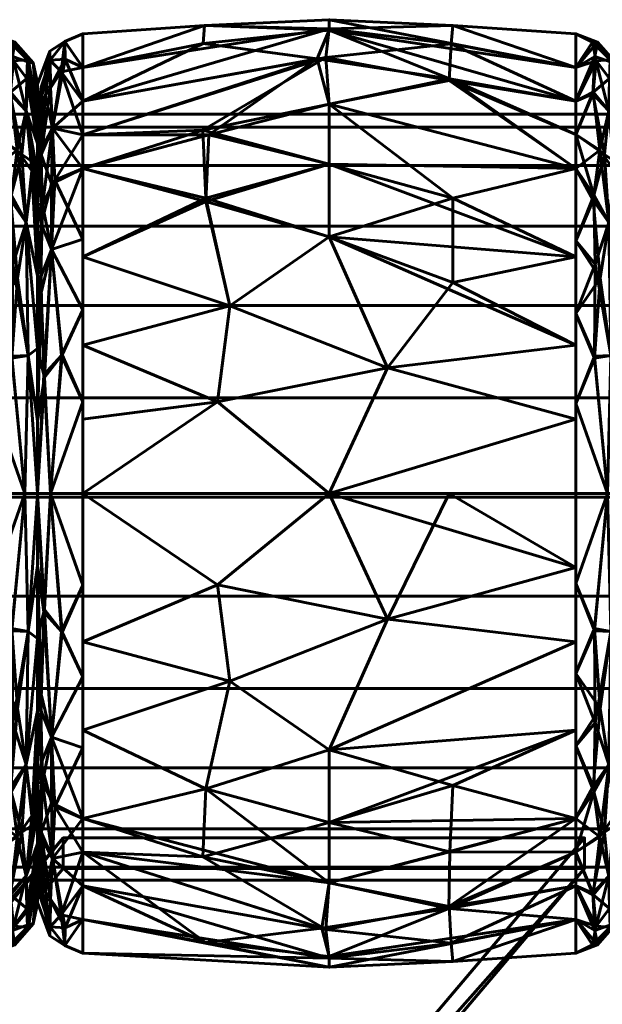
# Model space of a CAD drawing. Header units: millimetres. Extents: x -1091 to 1091, y -439 to 431.
# Tile 409 of 656: x 403 to 422, y 399 to 431. Entities that reach past the tile are written whole.
import ezdxf

# ---------------------------------------------------------------- set-up
doc = ezdxf.new("R2010")
doc.units = ezdxf.units.MM
doc.layers.add('I-FURN', color=30, linetype='Continuous', lineweight=50)

msp = doc.modelspace()

# ---------------------------------------------------------------- meshes
at = {"layer": 'I-FURN', "lineweight": 60}
mesh = msp.add_polyface(dxfattribs=at)
corners = [(405.461, 415.629, 740.004), (405.461, 426.239, 744.399), (405.461, 430.634, 755.009), (405.461, 426.239, 765.619), (405.461, 415.629, 770.014), (413.502, 415.629, 770.471), (421.543, 415.629, 770.015), (421.543, 426.24, 765.62), (421.543, 430.635, 755.009), (421.543, 426.24, 744.399), (421.543, 415.629, 740.004), (413.502, 415.629, 739.547), (421.543, 420.474, 768.008), (421.543, 420.474, 742.01), (405.461, 420.474, 768.007), (405.461, 420.474, 742.011), (413.502, 424, 768.01), (413.502, 424, 742.008), (413.502, 428.333, 763.824), (421.543, 428.437, 760.314), (413.502, 430.795, 758.026), (413.502, 430.745, 751.754), (405.461, 428.437, 760.314), (413.502, 428.333, 746.195), (421.543, 428.437, 749.704), (405.461, 428.437, 749.704), (421.543, 418.052, 769.011), (415.404, 419.732, 769.891), (409.858, 418.615, 770.085), (410.261, 421.757, 769.125), (405.461, 423.357, 766.813), (409.475, 425.265, 766.956), (413.502, 426.372, 766.13), (421.543, 418.052, 741.007), (415.404, 419.732, 740.127), (409.858, 418.615, 739.933), (410.261, 421.757, 740.894), (405.461, 423.357, 743.205), (421.543, 423.357, 766.814), (421.543, 423.357, 743.204), (417.529, 422.516, 741.293), (417.529, 425.265, 743.062), (413.502, 426.372, 743.888), (409.475, 425.161, 742.98), (409.575, 427.328, 745.066), (405.461, 427.338, 747.052), (421.543, 427.339, 762.967), (421.543, 429.536, 757.662), (417.529, 430.904, 756.513), (413.502, 431.091, 754.887), (417.478, 430.302, 759.523), (413.383, 429.862, 761.051), (405.461, 429.535, 752.357), (409.426, 430.9, 753.505), (405.461, 427.338, 762.967), (409.372, 427.489, 764.742), (417.415, 429.106, 762.367), (409.385, 430.31, 750.55), (413.111, 429.813, 748.855), (417.43, 429.158, 747.748), (421.543, 427.339, 747.051), (405.461, 429.535, 757.662), (421.543, 429.536, 752.356), (405.461, 418.052, 769.01), (405.461, 418.052, 741.008)]
mesh.append_faces([[corners[k] for k in face] for face in [(12, 27, 26), (7, 32, 38), (0, 35, 11), (62, 48, 8), (2, 53, 52), (52, 57, 25), (4, 28, 63)]], dxfattribs={"vtx0": -1, "vtx1": -1})
mesh.append_faces([[corners[k] for k in face] for face in [(34, 33, 11), (31, 29, 16), (12, 16, 27), (28, 5, 27), (18, 56, 51), (35, 34, 11), (43, 36, 37), (7, 18, 32), (18, 55, 32), (47, 48, 50), (20, 48, 49), (44, 42, 43), (9, 23, 59), (9, 41, 23), (5, 26, 27), (58, 59, 23), (58, 44, 45), (53, 21, 57), (28, 29, 14), (29, 27, 16), (27, 29, 28), (32, 31, 16), (31, 30, 29), (32, 55, 31), (32, 16, 38), (50, 56, 19), (34, 35, 36), (17, 41, 40), (36, 35, 15), (42, 17, 43), (34, 36, 17), (13, 34, 40), (34, 17, 40), (40, 41, 39), (42, 41, 17), (36, 43, 17), (23, 41, 42), (44, 43, 1), (57, 58, 25), (42, 44, 23), (20, 50, 48), (52, 53, 57), (21, 24, 59), (51, 50, 20), (51, 56, 50), (53, 61, 20), (21, 53, 49), (54, 55, 51), (31, 55, 3), (51, 55, 18), (7, 56, 18), (58, 57, 21), (59, 58, 21), (58, 23, 44), (49, 48, 62), (20, 22, 51), (20, 49, 53), (49, 62, 21)]], dxfattribs={"vtx0": -1, "vtx1": -1, "vtx2": -1})
mesh.append_faces([[corners[k] for k in face] for face in [(35, 0, 64), (34, 13, 33), (51, 22, 54), (50, 19, 47), (28, 14, 63), (36, 15, 37), (16, 12, 38), (41, 9, 39), (44, 1, 45), (56, 46, 19), (59, 60, 9), (59, 24, 60)]], dxfattribs={"vtx0": -1, "vtx2": -1})
mesh.append_faces([[corners[k] for k in face] for face in [(3, 30, 31), (4, 5, 28), (45, 25, 58), (39, 13, 40), (61, 22, 20), (62, 24, 21), (30, 14, 29), (37, 1, 43), (7, 46, 56), (47, 8, 48), (54, 3, 55), (2, 61, 53), (64, 15, 35)]], dxfattribs={"vtx1": -1, "vtx2": -1})
mesh.append_faces([[corners[k] for k in face] for face in [(5, 6, 26), (33, 10, 11)]], dxfattribs={"vtx2": -1})
mesh = msp.add_polyface(dxfattribs=at)
corners = [(402.543, 415.629, 740.004), (402.543, 426.24, 744.399), (402.543, 430.635, 755.009), (402.543, 426.24, 765.62), (402.543, 415.629, 770.015), (403.575, 415.629, 769.48), (403.989, 415.629, 768.395), (403.989, 425.094, 764.474), (403.989, 429.015, 755.009), (403.989, 425.094, 745.544), (403.989, 415.629, 741.623), (403.575, 415.629, 740.538), (402.543, 421.501, 767.582), (403.989, 420.362, 766.434), (403.989, 420.362, 743.584), (402.543, 421.501, 742.436), (403.613, 424.476, 766.405), (402.543, 428.437, 760.314), (403.613, 424.476, 743.613), (402.543, 428.437, 749.704), (403.621, 428.121, 762.207), (403.621, 428.121, 747.811), (403.989, 427.055, 759.742), (403.989, 427.055, 750.277), (403.7, 429.701, 757.62), (403.663, 429.784, 752.567), (403.683, 420.133, 768.62), (403.683, 420.133, 741.399), (402.543, 418.565, 768.798), (403.146, 420.114, 769.127), (403.176, 423.112, 767.774), (403.125, 425.367, 766.187), (402.543, 427.339, 762.967), (403.473, 426.69, 764.502), (403.856, 426.431, 763.962), (403.098, 428.671, 762.088), (403.166, 429.895, 758.957), (403.25, 430.363, 755.722), (402.543, 429.536, 752.356), (403.199, 429.754, 750.648), (403.989, 426.075, 762.108), (402.543, 429.536, 757.662), (403.106, 428.727, 748.045), (403.327, 426.838, 745.503), (402.543, 427.339, 747.051), (403.805, 426.155, 745.569), (403.989, 426.075, 747.91), (403.112, 425.197, 743.676), (403.334, 422.651, 742.104), (402.543, 418.565, 741.22), (403.152, 420.041, 740.872), (402.543, 423.87, 743.417), (402.543, 423.87, 766.601), (403.084, 430.363, 753.191), (403.989, 422.728, 765.454), (403.989, 422.728, 744.564), (403.989, 428.035, 757.375), (403.847, 429.68, 755.019), (403.989, 428.035, 752.643), (403.989, 417.996, 767.414), (403.989, 417.996, 742.604), (403.635, 429.172, 750.116)]
mesh.append_faces([[corners[k] for k in face] for face in [(28, 29, 12), (2, 53, 38), (3, 31, 32), (38, 39, 19), (41, 37, 2), (44, 43, 1), (52, 31, 3), (15, 50, 49), (51, 48, 15), (23, 61, 58), (6, 26, 5)]], dxfattribs={"vtx0": -1, "vtx1": -1})
mesh.append_faces([[corners[k] for k in face] for face in [(16, 26, 13), (31, 33, 32), (31, 16, 33), (29, 5, 26), (20, 22, 24), (50, 15, 48), (33, 34, 20), (43, 42, 21), (47, 18, 48), (5, 29, 28), (19, 39, 42), (47, 1, 43), (21, 45, 43), (20, 36, 35), (45, 55, 18), (20, 34, 40), (45, 18, 43), (31, 52, 30), (39, 53, 25), (21, 46, 45), (24, 56, 57), (35, 36, 17), (25, 61, 39), (29, 30, 12), (50, 48, 27), (30, 26, 16), (26, 30, 29), (31, 30, 16), (33, 20, 35), (16, 34, 33), (33, 35, 32), (36, 20, 24), (37, 36, 24), (37, 41, 36), (57, 37, 24), (38, 53, 39), (37, 53, 2), (39, 61, 42), (43, 44, 42), (47, 43, 18), (61, 23, 21), (48, 18, 27), (48, 51, 47), (49, 50, 11), (11, 50, 27), (25, 53, 37), (54, 34, 16), (18, 14, 27), (37, 57, 25), (57, 58, 25), (61, 25, 58), (42, 61, 21)]], dxfattribs={"vtx0": -1, "vtx1": -1, "vtx2": -1})
mesh.append_faces([[corners[k] for k in face] for face in [(26, 6, 59), (27, 10, 11), (24, 22, 56), (45, 46, 9), (27, 14, 60), (27, 60, 10), (35, 17, 32), (16, 13, 54), (34, 7, 40), (21, 23, 46), (45, 9, 55), (57, 56, 8)]], dxfattribs={"vtx0": -1, "vtx2": -1})
mesh.append_faces([[corners[k] for k in face] for face in [(54, 7, 34), (55, 14, 18), (8, 58, 57), (40, 22, 20), (41, 17, 36), (44, 19, 42), (51, 1, 47), (52, 12, 30), (59, 13, 26)]], dxfattribs={"vtx1": -1, "vtx2": -1})
mesh.append_faces([[corners[k] for k in face] for face in [(28, 4, 5), (11, 0, 49)]], dxfattribs={"vtx2": -1})
mesh = msp.add_polyface(dxfattribs=at)
corners = [(403.987, 415.629, 741.657), (403.987, 425.071, 745.568), (403.987, 428.982, 755.009), (403.987, 425.071, 764.451), (403.987, 415.629, 768.361), (404.409, 415.629, 769.469), (405.461, 415.629, 770.014), (405.461, 426.239, 765.619), (405.461, 430.634, 755.009), (405.461, 426.239, 744.399), (405.461, 415.629, 740.004), (404.409, 415.629, 740.549), (405.461, 421.619, 767.533), (403.987, 420.35, 766.406), (403.987, 420.35, 743.612), (405.461, 421.619, 742.485), (404.446, 423.587, 767.131), (404.446, 423.587, 742.887), (405.461, 428.437, 760.314), (405.461, 428.437, 749.704), (404.472, 427.548, 763.315), (404.403, 429.77, 757.996), (404.472, 427.548, 746.703), (404.403, 429.77, 752.022), (403.987, 427.026, 759.73), (403.987, 427.026, 750.288), (404.195, 419.497, 768.629), (404.216, 419.416, 741.329), (405.461, 418.624, 741.245), (404.787, 420.152, 740.944), (405.461, 418.624, 768.773), (404.767, 420.134, 769.067), (405.461, 423.929, 766.576), (403.987, 422.71, 765.428), (404.15, 425.054, 765.457), (404.093, 426.823, 763.313), (404.241, 428.615, 760.845), (404.762, 429.386, 760.353), (405.461, 429.535, 757.662), (404.877, 430.381, 756.482), (404.387, 430.064, 755.009), (404.878, 430.381, 753.528), (405.461, 429.535, 752.357), (404.885, 429.802, 750.647), (404.412, 428.892, 749.239), (403.987, 426.049, 747.928), (404.1, 426.687, 746.496), (404.104, 424.428, 744.163), (404.109, 428.889, 750.579), (403.987, 428.004, 752.649), (403.987, 426.049, 762.09), (404.44, 425.729, 744.613), (404.554, 425.849, 765.441), (404.109, 422.176, 742.658), (404.094, 422.699, 767.024), (403.987, 422.71, 744.59), (405.461, 423.929, 743.442), (405.461, 427.338, 762.967), (405.461, 427.338, 747.052), (403.987, 428.004, 757.369), (403.987, 417.99, 767.384), (403.987, 417.99, 742.635)]
mesh.append_faces([[corners[k] for k in face] for face in [(13, 54, 33), (28, 29, 15), (24, 36, 59), (8, 39, 38), (50, 36, 24), (9, 22, 58), (2, 40, 49), (55, 53, 14), (57, 52, 7), (18, 37, 57)]], dxfattribs={"vtx0": -1, "vtx1": -1})
mesh.append_faces([[corners[k] for k in face] for face in [(37, 20, 57), (54, 16, 34), (31, 16, 26), (21, 37, 39), (46, 47, 1), (46, 51, 47), (17, 15, 29), (22, 43, 19), (9, 17, 51), (36, 37, 21), (41, 42, 43), (22, 44, 43), (39, 37, 38), (3, 34, 35), (51, 46, 22), (44, 23, 43), (40, 21, 39), (44, 22, 46), (48, 49, 23), (30, 31, 5), (29, 11, 27), (11, 29, 28), (17, 29, 27), (31, 12, 16), (5, 31, 26), (52, 20, 34), (54, 26, 16), (52, 34, 16), (35, 34, 20), (36, 35, 20), (36, 50, 35), (52, 57, 20), (40, 59, 21), (20, 37, 36), (8, 41, 39), (39, 41, 40), (40, 41, 23), (41, 43, 23), (48, 23, 44), (45, 48, 46), (47, 51, 17), (53, 47, 17), (53, 55, 47), (46, 48, 44), (40, 23, 49), (51, 22, 9), (32, 52, 16), (17, 27, 53), (53, 27, 61), (33, 54, 34), (59, 36, 21), (13, 26, 54)]], dxfattribs={"vtx0": -1, "vtx1": -1, "vtx2": -1})
mesh.append_faces([[corners[k] for k in face] for face in [(34, 3, 33), (16, 12, 32), (17, 9, 56), (31, 30, 12), (37, 18, 38), (40, 2, 59), (41, 8, 42), (46, 1, 45), (48, 25, 49), (22, 19, 58), (27, 0, 61)]], dxfattribs={"vtx0": -1, "vtx2": -1})
mesh.append_faces([[corners[k] for k in face] for face in [(26, 13, 60, 4)]], dxfattribs={"vtx0": -1, "vtx3": -1})
mesh.append_faces([[corners[k] for k in face] for face in [(56, 15, 17), (11, 0, 27), (32, 7, 52), (4, 5, 26), (61, 14, 53), (42, 19, 43), (45, 25, 48), (50, 3, 35), (55, 1, 47)]], dxfattribs={"vtx1": -1, "vtx2": -1})
mesh.append_faces([[corners[k] for k in face] for face in [(5, 6, 30), (28, 10, 11)]], dxfattribs={"vtx2": -1})
mesh = msp.add_polyface(dxfattribs=at)
corners = [(421.543, 415.629, 740.004), (421.543, 426.24, 744.399), (421.543, 430.635, 755.009), (421.543, 426.24, 765.62), (421.543, 415.629, 770.015), (422.575, 415.629, 769.48), (422.989, 415.629, 768.395), (422.989, 425.094, 764.474), (422.989, 429.015, 755.009), (422.989, 425.094, 745.544), (422.989, 415.629, 741.623), (422.575, 415.629, 740.538), (421.543, 421.501, 767.582), (422.989, 420.362, 766.434), (422.989, 420.362, 743.584), (421.543, 421.501, 742.436), (422.613, 424.476, 766.405), (421.543, 428.437, 760.314), (422.613, 424.476, 743.613), (421.543, 428.437, 749.704), (422.621, 428.121, 762.207), (422.621, 428.121, 747.811), (422.989, 427.055, 759.742), (422.989, 427.055, 750.277), (422.7, 429.701, 757.62), (422.663, 429.784, 752.567), (422.683, 420.133, 768.62), (422.683, 420.133, 741.399), (421.543, 418.565, 768.798), (422.146, 420.114, 769.127), (422.176, 423.112, 767.774), (422.125, 425.367, 766.187), (421.543, 427.339, 762.967), (422.473, 426.69, 764.502), (422.856, 426.431, 763.962), (422.098, 428.671, 762.088), (422.166, 429.895, 758.957), (422.25, 430.363, 755.722), (421.543, 429.536, 752.356), (422.199, 429.754, 750.648), (422.989, 426.075, 762.108), (421.543, 429.536, 757.662), (422.106, 428.727, 748.045), (422.327, 426.838, 745.503), (421.543, 427.339, 747.051), (422.805, 426.155, 745.569), (422.989, 426.075, 747.91), (422.112, 425.197, 743.676), (422.334, 422.651, 742.104), (421.543, 418.565, 741.22), (422.152, 420.041, 740.872), (421.543, 423.87, 743.417), (421.543, 423.87, 766.601), (422.084, 430.363, 753.191), (422.989, 422.728, 765.454), (422.989, 422.728, 744.564), (422.989, 428.035, 757.375), (422.847, 429.68, 755.019), (422.989, 428.035, 752.643), (422.989, 417.996, 767.414), (422.989, 417.996, 742.604), (422.635, 429.172, 750.116)]
mesh.append_faces([[corners[k] for k in face] for face in [(28, 29, 12), (2, 53, 38), (3, 31, 32), (38, 39, 19), (41, 37, 2), (44, 43, 1), (52, 31, 3), (15, 50, 49), (51, 48, 15), (23, 61, 58), (8, 57, 56), (6, 26, 5)]], dxfattribs={"vtx0": -1, "vtx1": -1})
mesh.append_faces([[corners[k] for k in face] for face in [(16, 26, 13), (31, 33, 32), (31, 16, 33), (29, 5, 26), (20, 22, 24), (50, 15, 48), (33, 34, 20), (43, 42, 21), (47, 18, 48), (5, 29, 28), (19, 39, 42), (47, 1, 43), (21, 45, 43), (20, 36, 35), (45, 55, 18), (20, 34, 40), (45, 18, 43), (31, 52, 30), (39, 53, 25), (21, 46, 45), (24, 56, 57), (35, 36, 17), (25, 61, 39), (29, 30, 12), (50, 48, 27), (30, 26, 16), (26, 30, 29), (31, 30, 16), (33, 20, 35), (16, 34, 33), (33, 35, 32), (36, 20, 24), (37, 36, 24), (37, 41, 36), (57, 37, 24), (38, 53, 39), (37, 53, 2), (39, 61, 42), (43, 44, 42), (47, 43, 18), (61, 23, 21), (48, 18, 27), (48, 51, 47), (49, 50, 11), (11, 50, 27), (25, 53, 37), (54, 34, 16), (18, 14, 27), (37, 57, 25), (57, 58, 25), (61, 25, 58), (42, 61, 21)]], dxfattribs={"vtx0": -1, "vtx1": -1, "vtx2": -1})
mesh.append_faces([[corners[k] for k in face] for face in [(26, 6, 59), (27, 10, 11), (24, 22, 56), (45, 46, 9), (27, 14, 60), (27, 60, 10), (35, 17, 32), (16, 13, 54), (34, 7, 40), (21, 23, 46), (45, 9, 55)]], dxfattribs={"vtx0": -1, "vtx2": -1})
mesh.append_faces([[corners[k] for k in face] for face in [(54, 7, 34), (55, 14, 18), (8, 58, 57), (40, 22, 20), (41, 17, 36), (44, 19, 42), (51, 1, 47), (52, 12, 30), (59, 13, 26)]], dxfattribs={"vtx1": -1, "vtx2": -1})
mesh.append_faces([[corners[k] for k in face] for face in [(28, 4, 5), (11, 0, 49)]], dxfattribs={"vtx2": -1})
mesh = msp.add_polyface(dxfattribs=at)
corners = [(403.989, 415.629, 741.623), (403.989, 425.094, 745.544), (403.989, 429.015, 755.009), (403.989, 425.094, 764.474), (403.989, 415.629, 768.395), (403.989, 415.629, 755.009)]
mesh.append_faces([[corners[k] for k in face] for face in [(5, 2, 3, 4)]], dxfattribs={"vtx0": -1})
mesh.append_faces([[corners[k] for k in face] for face in [(5, 0, 1, 2)]], dxfattribs={"vtx3": -1})
mesh = msp.add_polyface(dxfattribs=at)
corners = [(403.987, 415.629, 755.009), (403.987, 415.629, 768.361), (403.987, 425.071, 764.451), (403.987, 428.982, 755.009), (403.987, 425.071, 745.568), (403.987, 415.629, 741.657)]
mesh.append_faces([[corners[k] for k in face] for face in [(2, 3, 0, 1)]], dxfattribs={"vtx1": -1})
mesh.append_faces([[corners[k] for k in face] for face in [(4, 5, 0, 3)]], dxfattribs={"vtx2": -1})
mesh = msp.add_polyface(dxfattribs=at)
corners = [(1005.286, 403.011, 755.21), (1005.286, 403.437, 758.445), (1005.286, 404.685, 761.46), (1005.286, 406.672, 764.048), (1005.286, 409.261, 766.035), (1005.286, 412.275, 767.284), (1005.286, 415.511, 767.71), (1005.286, 418.746, 767.284), (1005.286, 421.761, 766.035), (1005.286, 424.35, 764.048), (1005.286, 426.336, 761.46), (1005.286, 427.585, 758.445), (1005.286, 428.011, 755.21), (-1005.286, 428.011, 755.21), (-1005.286, 427.585, 758.445), (-1005.286, 426.336, 761.46), (-1005.286, 424.35, 764.048), (-1005.286, 421.761, 766.035), (-1005.286, 418.746, 767.284), (-1005.286, 415.511, 767.71), (-1005.286, 412.275, 767.284), (-1005.286, 409.261, 766.035), (-1005.286, 406.672, 764.048), (-1005.286, 404.685, 761.46), (-1005.286, 403.437, 758.445), (-1005.286, 403.011, 755.21)]
mesh.append_faces([[corners[k] for k in face] for face in [(13, 14, 11, 12)]], dxfattribs={"vtx1": -1})
mesh.append_faces([[corners[k] for k in face] for face in [(14, 15, 10, 11), (16, 17, 8, 9), (15, 16, 9, 10), (17, 18, 7, 8), (6, 7, 18, 19), (20, 21, 4, 5), (21, 22, 3, 4), (23, 24, 1, 2), (22, 23, 2, 3), (19, 20, 5, 6)]], dxfattribs={"vtx1": -1, "vtx3": -1})
mesh.append_faces([[corners[k] for k in face] for face in [(24, 25, 0, 1)]], dxfattribs={"vtx3": -1})
mesh = msp.add_polyface(dxfattribs=at)
corners = [(1005.286, 428.011, 755.21), (1005.286, 427.585, 751.974), (1005.286, 426.336, 748.96), (1005.286, 424.35, 746.371), (1005.286, 421.761, 744.384), (1005.286, 418.746, 743.136), (1005.286, 415.511, 742.71), (1005.286, 412.275, 743.136), (1005.286, 409.261, 744.384), (1005.286, 406.672, 746.371), (1005.286, 404.685, 748.96), (1005.286, 403.437, 751.974), (1005.286, 403.011, 755.21), (-1005.286, 403.011, 755.21), (-1005.286, 403.437, 751.974), (-1005.286, 404.685, 748.96), (-1005.286, 406.672, 746.371), (-1005.286, 409.261, 744.384), (-1005.286, 412.275, 743.136), (-1005.286, 415.511, 742.71), (-1005.286, 418.746, 743.136), (-1005.286, 421.761, 744.384), (-1005.286, 424.35, 746.371), (-1005.286, 426.336, 748.96), (-1005.286, 427.585, 751.974), (-1005.286, 428.011, 755.21)]
mesh.append_faces([[corners[k] for k in face] for face in [(13, 14, 11, 12)]], dxfattribs={"vtx1": -1})
mesh.append_faces([[corners[k] for k in face] for face in [(14, 15, 10, 11), (16, 17, 8, 9), (15, 16, 9, 10), (17, 18, 7, 8), (6, 7, 18, 19), (20, 21, 4, 5), (21, 22, 3, 4), (23, 24, 1, 2), (22, 23, 2, 3), (19, 20, 5, 6)]], dxfattribs={"vtx1": -1, "vtx3": -1})
mesh.append_faces([[corners[k] for k in face] for face in [(24, 25, 0, 1)]], dxfattribs={"vtx3": -1})
mesh = msp.add_polyface(dxfattribs=at)
corners = [(402.543, 415.629, 770.015), (402.543, 405.019, 765.62), (402.543, 400.624, 755.009), (402.543, 405.019, 744.399), (402.543, 415.629, 740.004), (403.575, 415.629, 740.538), (403.989, 415.629, 741.623), (403.989, 406.164, 745.544), (403.989, 402.244, 755.009), (403.989, 406.164, 764.474), (403.989, 415.629, 768.395), (403.575, 415.629, 769.48), (402.543, 409.758, 742.436), (403.989, 410.897, 743.584), (403.989, 410.897, 766.434), (402.543, 409.758, 767.582), (403.613, 406.783, 743.613), (402.543, 402.821, 749.704), (403.613, 406.783, 766.405), (402.543, 402.821, 760.314), (403.621, 403.138, 747.811), (403.621, 403.138, 762.207), (403.989, 404.204, 750.277), (403.989, 404.204, 759.742), (403.7, 401.558, 752.398), (403.663, 401.475, 757.451), (403.683, 411.126, 741.399), (403.683, 411.126, 768.62), (402.543, 412.694, 741.22), (403.146, 411.144, 740.891), (403.176, 408.147, 742.244), (403.125, 405.892, 743.831), (402.543, 403.92, 747.051), (403.473, 404.569, 745.516), (403.856, 404.828, 746.056), (403.098, 402.588, 747.931), (403.166, 401.364, 751.061), (403.25, 400.896, 754.296), (402.543, 401.723, 757.662), (403.199, 401.505, 759.37), (403.989, 405.184, 747.91), (402.543, 401.723, 752.356), (403.106, 402.532, 761.974), (403.327, 404.421, 764.515), (402.543, 403.92, 762.967), (403.805, 405.104, 764.449), (403.989, 405.184, 762.108), (403.112, 406.062, 766.342), (403.334, 408.608, 767.914), (402.543, 412.694, 768.798), (403.152, 411.218, 769.146), (402.543, 407.388, 766.601), (402.543, 407.388, 743.417), (403.084, 400.895, 756.827), (403.989, 408.531, 744.564), (403.989, 408.531, 765.454), (403.989, 403.224, 752.643), (403.847, 401.579, 754.999), (403.989, 403.224, 757.375), (403.989, 413.263, 742.604), (403.989, 413.263, 767.414), (403.635, 402.087, 759.902)]
mesh.append_faces([[corners[k] for k in face] for face in [(28, 29, 12), (2, 53, 38), (3, 31, 32), (38, 39, 19), (41, 37, 2), (44, 43, 1), (52, 31, 3), (15, 50, 49), (51, 48, 15), (23, 61, 58), (8, 57, 56), (6, 26, 5)]], dxfattribs={"vtx0": -1, "vtx1": -1})
mesh.append_faces([[corners[k] for k in face] for face in [(29, 5, 26), (5, 29, 28), (33, 31, 16), (20, 22, 24), (50, 15, 48), (33, 34, 20), (43, 42, 21), (47, 18, 48), (16, 26, 13), (19, 39, 42), (47, 1, 43), (21, 45, 43), (20, 36, 35), (31, 52, 30), (45, 55, 18), (20, 34, 40), (45, 18, 43), (31, 33, 32), (39, 53, 25), (21, 46, 45), (24, 56, 57), (35, 36, 17), (25, 61, 39), (29, 30, 12), (50, 48, 27), (30, 26, 16), (26, 30, 29), (31, 30, 16), (33, 20, 35), (16, 34, 33), (33, 35, 32), (36, 20, 24), (37, 36, 24), (37, 41, 36), (57, 37, 24), (38, 53, 39), (37, 53, 2), (39, 61, 42), (43, 44, 42), (47, 43, 18), (61, 23, 21), (48, 18, 27), (48, 51, 47), (49, 50, 11), (11, 50, 27), (25, 53, 37), (54, 34, 16), (18, 14, 27), (37, 57, 25), (57, 58, 25), (61, 25, 58), (42, 61, 21)]], dxfattribs={"vtx0": -1, "vtx1": -1, "vtx2": -1})
mesh.append_faces([[corners[k] for k in face] for face in [(27, 10, 11), (26, 6, 59), (24, 22, 56), (45, 46, 9), (27, 14, 60), (27, 60, 10), (35, 17, 32), (16, 13, 54), (34, 7, 40), (21, 23, 46), (45, 9, 55)]], dxfattribs={"vtx0": -1, "vtx2": -1})
mesh.append_faces([[corners[k] for k in face] for face in [(54, 7, 34), (55, 14, 18), (8, 58, 57), (40, 22, 20), (41, 17, 36), (44, 19, 42), (51, 1, 47), (52, 12, 30), (59, 13, 26)]], dxfattribs={"vtx1": -1, "vtx2": -1})
mesh.append_faces([[corners[k] for k in face] for face in [(28, 4, 5), (11, 0, 49)]], dxfattribs={"vtx2": -1})
mesh = msp.add_polyface(dxfattribs=at)
corners = [(403.987, 415.629, 755.009), (403.987, 415.629, 741.657), (403.987, 406.188, 745.568), (403.987, 402.277, 755.009), (403.987, 406.188, 764.451), (403.987, 415.629, 768.361)]
mesh.append_faces([[corners[k] for k in face] for face in [(4, 5, 0, 3)]], dxfattribs={"vtx2": -1})
mesh.append_faces([[corners[k] for k in face] for face in [(0, 1, 2, 3)]], dxfattribs={"vtx3": -1})
mesh = msp.add_polyface(dxfattribs=at)
corners = [(403.987, 415.629, 768.361), (403.987, 406.188, 764.451), (403.987, 402.277, 755.009), (403.987, 406.188, 745.568), (403.987, 415.629, 741.657), (404.409, 415.629, 740.549), (405.461, 415.629, 740.004), (405.461, 405.02, 744.399), (405.461, 400.625, 755.009), (405.461, 405.02, 765.619), (405.461, 415.629, 770.014), (404.409, 415.629, 769.469), (405.461, 409.64, 742.485), (403.987, 410.909, 743.612), (403.987, 410.909, 766.406), (405.461, 409.64, 767.533), (404.446, 407.672, 742.887), (404.446, 407.672, 767.131), (405.461, 402.822, 749.704), (405.461, 402.822, 760.314), (404.472, 403.711, 746.703), (404.403, 401.489, 752.022), (404.472, 403.711, 763.315), (404.403, 401.489, 757.996), (403.987, 404.233, 750.288), (403.987, 404.233, 759.73), (404.195, 411.762, 741.389), (404.216, 411.843, 768.689), (405.461, 412.635, 768.773), (404.787, 411.107, 769.074), (405.461, 412.635, 741.245), (404.767, 411.125, 740.952), (405.461, 407.33, 743.442), (403.987, 408.548, 744.59), (404.15, 406.205, 744.561), (404.093, 404.436, 746.705), (404.241, 402.643, 749.173), (404.762, 401.873, 749.665), (405.461, 401.723, 752.357), (404.877, 400.878, 753.536), (404.387, 401.195, 755.009), (404.878, 400.878, 756.49), (405.461, 401.723, 757.662), (404.885, 401.456, 759.371), (404.412, 402.367, 760.779), (403.987, 405.21, 762.09), (404.1, 404.572, 763.522), (404.104, 406.831, 765.855), (404.109, 402.37, 759.439), (403.987, 403.255, 757.369), (403.987, 405.21, 747.928), (404.44, 405.53, 765.405), (404.554, 405.41, 744.577), (404.109, 409.083, 767.36), (404.094, 408.56, 742.995), (403.987, 408.548, 765.428), (405.461, 407.33, 766.576), (405.461, 403.921, 747.052), (405.461, 403.921, 762.967), (403.987, 403.255, 752.649), (403.987, 413.269, 742.635), (403.987, 413.269, 767.384)]
mesh.append_faces([[corners[k] for k in face] for face in [(11, 28, 10)]], dxfattribs={"vtx0": -1})
mesh.append_faces([[corners[k] for k in face] for face in [(57, 52, 7), (28, 29, 15), (13, 54, 33), (24, 36, 59), (8, 39, 38), (50, 36, 24), (2, 40, 49), (18, 37, 57), (4, 26, 60)]], dxfattribs={"vtx0": -1, "vtx1": -1})
mesh.append_faces([[corners[k] for k in face] for face in [(26, 54, 13), (22, 43, 19), (54, 16, 34), (31, 16, 26), (21, 37, 39), (46, 47, 1), (46, 51, 47), (17, 15, 29), (9, 17, 51), (36, 37, 21), (41, 42, 43), (9, 51, 22), (39, 37, 38), (3, 34, 35), (51, 46, 22), (44, 23, 43), (40, 21, 39), (44, 22, 46), (48, 49, 23), (30, 31, 5), (29, 11, 27), (11, 29, 28), (17, 29, 27), (31, 12, 16), (5, 31, 26), (52, 20, 34), (54, 26, 16), (52, 34, 16), (35, 34, 20), (36, 35, 20), (36, 50, 35), (57, 37, 20), (40, 59, 21), (20, 37, 36), (8, 41, 39), (39, 41, 40), (40, 41, 23), (59, 36, 21), (41, 43, 23), (48, 23, 44), (45, 48, 46), (47, 51, 17), (53, 47, 17), (53, 55, 47), (46, 48, 44), (40, 23, 49), (32, 52, 16), (17, 27, 53), (53, 27, 61), (33, 54, 34), (52, 57, 20), (22, 44, 43)]], dxfattribs={"vtx0": -1, "vtx1": -1, "vtx2": -1})
mesh.append_faces([[corners[k] for k in face] for face in [(34, 3, 33), (16, 12, 32), (17, 9, 56), (31, 30, 12), (37, 18, 38), (40, 2, 59), (41, 8, 42), (46, 1, 45), (48, 25, 49), (22, 19, 58), (26, 13, 60), (27, 0, 61)]], dxfattribs={"vtx0": -1, "vtx2": -1})
mesh.append_faces([[corners[k] for k in face] for face in [(53, 61, 14, 55)]], dxfattribs={"vtx0": -1, "vtx3": -1})
mesh.append_faces([[corners[k] for k in face] for face in [(56, 15, 17), (32, 7, 52), (11, 0, 27), (4, 5, 26), (42, 19, 43), (45, 25, 48), (50, 3, 35), (55, 1, 47), (58, 9, 22)]], dxfattribs={"vtx1": -1, "vtx2": -1})
mesh.append_faces([[corners[k] for k in face] for face in [(5, 6, 30)]], dxfattribs={"vtx2": -1})
mesh = msp.add_polyface(dxfattribs=at)
corners = [(403.989, 415.629, 768.395), (403.989, 406.164, 764.474), (403.989, 402.244, 755.009), (403.989, 406.164, 745.544), (403.989, 415.629, 741.623), (403.989, 415.629, 755.009)]
mesh.append_faces([[corners[k] for k in face] for face in [(3, 4, 5, 2)]], dxfattribs={"vtx2": -1})
mesh.append_faces([[corners[k] for k in face] for face in [(5, 0, 1, 2)]], dxfattribs={"vtx3": -1})
mesh = msp.add_polyface(dxfattribs=at)
corners = [(405.461, 415.629, 770.014), (405.461, 405.02, 765.619), (405.461, 400.625, 755.009), (405.461, 405.02, 744.399), (405.461, 415.629, 740.004), (413.502, 415.629, 739.547), (421.543, 415.629, 740.004), (421.543, 405.019, 744.399), (421.543, 400.624, 755.009), (421.543, 405.019, 765.62), (421.543, 415.629, 770.015), (413.502, 415.629, 770.471), (421.543, 410.784, 742.01), (421.543, 410.784, 768.008), (405.461, 410.785, 742.011), (405.461, 410.785, 768.007), (413.502, 407.259, 742.008), (413.502, 407.259, 768.01), (413.502, 402.926, 746.195), (421.543, 402.821, 749.704), (413.502, 400.464, 751.992), (413.502, 400.514, 758.264), (405.461, 402.822, 749.704), (413.502, 402.926, 763.824), (421.543, 402.821, 760.314), (405.461, 402.822, 760.314), (421.543, 413.207, 741.007), (415.404, 411.527, 740.127), (409.858, 412.644, 739.933), (410.261, 409.502, 740.894), (405.461, 407.902, 743.205), (409.475, 405.994, 743.063), (413.502, 404.886, 743.888), (421.543, 413.207, 769.011), (415.404, 411.527, 769.891), (417.412, 415.629, 770.249), (409.858, 412.644, 770.085), (410.261, 409.502, 769.125), (405.461, 407.902, 766.813), (409.475, 405.994, 766.956), (413.502, 404.886, 766.13), (421.543, 407.902, 766.814), (417.529, 406.098, 767.039), (417.429, 403.93, 764.952), (421.543, 403.92, 762.967), (417.405, 402.087, 762.247), (413.254, 401.445, 761.163), (409.464, 400.974, 759.566), (405.461, 401.723, 757.662), (421.543, 407.902, 743.204), (421.543, 403.92, 747.051), (421.543, 401.723, 752.356), (417.529, 400.355, 753.505), (413.502, 400.168, 755.131), (417.478, 400.957, 750.495), (413.383, 401.397, 748.967), (405.461, 403.921, 747.052), (409.372, 403.77, 745.276), (417.415, 402.152, 747.652), (405.461, 401.723, 752.357), (421.543, 401.723, 757.662), (405.461, 403.921, 762.967), (405.461, 413.207, 741.008), (405.461, 413.207, 769.01)]
mesh.append_faces([[corners[k] for k in face] for face in [(12, 27, 26), (11, 34, 35), (7, 32, 49), (9, 43, 44), (24, 45, 60), (0, 36, 11), (13, 17, 41), (44, 45, 24)]], dxfattribs={"vtx0": -1, "vtx1": -1})
mesh.append_faces([[corners[k] for k in face] for face in [(31, 29, 16), (28, 5, 27), (18, 57, 32), (12, 16, 27), (39, 37, 38), (17, 39, 40), (18, 58, 55), (36, 34, 11), (17, 42, 41), (60, 53, 52), (51, 52, 54), (7, 18, 32), (20, 52, 53), (9, 42, 43), (5, 26, 27), (45, 43, 23), (39, 23, 40), (47, 21, 46), (28, 29, 14), (29, 27, 16), (27, 29, 28), (32, 31, 16), (31, 30, 29), (32, 57, 31), (32, 16, 49), (54, 58, 19), (37, 34, 36), (17, 13, 34), (33, 35, 34), (37, 36, 15), (34, 37, 17), (37, 39, 17), (39, 1, 23), (42, 17, 40), (43, 40, 23), (40, 43, 42), (44, 43, 45), (46, 45, 23), (46, 21, 45), (46, 23, 61), (48, 53, 47), (52, 20, 54), (47, 53, 21), (20, 53, 2), (55, 54, 20), (55, 58, 54), (56, 57, 55), (31, 57, 3), (55, 57, 18), (7, 58, 18), (20, 22, 55), (60, 45, 21), (53, 60, 21), (47, 46, 61)]], dxfattribs={"vtx0": -1, "vtx1": -1, "vtx2": -1})
mesh.append_faces([[corners[k] for k in face] for face in [(31, 3, 30), (55, 22, 56), (23, 1, 61), (54, 19, 51), (37, 15, 38), (53, 48, 2), (47, 25, 48), (16, 12, 49), (52, 8, 60), (20, 2, 59), (58, 50, 19)]], dxfattribs={"vtx0": -1, "vtx2": -1})
mesh.append_faces([[corners[k] for k in face] for face in [(36, 0, 63, 15), (28, 14, 62, 4)]], dxfattribs={"vtx0": -1, "vtx3": -1})
mesh.append_faces([[corners[k] for k in face] for face in [(4, 5, 28), (59, 22, 20), (30, 14, 29), (13, 33, 34), (38, 1, 39), (61, 25, 47), (9, 41, 42), (7, 50, 58), (51, 8, 52), (56, 3, 57)]], dxfattribs={"vtx1": -1, "vtx2": -1})
mesh.append_faces([[corners[k] for k in face] for face in [(33, 10, 35), (5, 6, 26)]], dxfattribs={"vtx2": -1})
mesh = msp.add_polyface(dxfattribs=at)
corners = [(421.543, 415.629, 770.015), (421.543, 405.019, 765.62), (421.543, 400.624, 755.009), (421.543, 405.019, 744.399), (421.543, 415.629, 740.004), (422.575, 415.629, 740.538), (422.989, 415.629, 741.623), (422.989, 406.164, 745.544), (422.989, 402.244, 755.009), (422.989, 406.164, 764.474), (422.989, 415.629, 768.395), (422.575, 415.629, 769.48), (421.543, 409.758, 742.436), (422.989, 410.897, 743.584), (422.989, 410.897, 766.434), (421.543, 409.758, 767.582), (422.613, 406.783, 743.613), (421.543, 402.821, 749.704), (422.613, 406.783, 766.405), (421.543, 402.821, 760.314), (422.621, 403.138, 747.811), (422.621, 403.138, 762.207), (422.989, 404.204, 750.277), (422.989, 404.204, 759.742), (422.7, 401.558, 752.398), (422.663, 401.475, 757.451), (422.683, 411.126, 741.399), (422.683, 411.126, 768.62), (421.543, 412.694, 741.22), (422.146, 411.144, 740.891), (422.176, 408.147, 742.244), (422.125, 405.892, 743.831), (421.543, 403.92, 747.051), (422.473, 404.569, 745.516), (422.856, 404.828, 746.056), (422.098, 402.588, 747.931), (422.166, 401.364, 751.061), (422.25, 400.896, 754.296), (421.543, 401.723, 757.662), (422.199, 401.505, 759.37), (422.989, 405.184, 747.91), (421.543, 401.723, 752.356), (422.106, 402.532, 761.974), (422.327, 404.421, 764.515), (421.543, 403.92, 762.967), (422.805, 405.104, 764.449), (422.989, 405.184, 762.108), (422.112, 406.062, 766.342), (422.334, 408.608, 767.914), (421.543, 412.694, 768.798), (422.152, 411.218, 769.146), (421.543, 407.388, 766.601), (421.543, 407.388, 743.417), (422.084, 400.895, 756.827), (422.989, 408.531, 744.564), (422.989, 408.531, 765.454), (422.989, 403.224, 752.643), (422.847, 401.579, 754.999), (422.989, 403.224, 757.375), (422.989, 413.263, 742.604), (422.989, 413.263, 767.414), (422.635, 402.087, 759.902)]
mesh.append_faces([[corners[k] for k in face] for face in [(28, 29, 12), (2, 53, 38), (3, 31, 32), (38, 39, 19), (41, 37, 2), (44, 43, 1), (52, 31, 3), (15, 50, 49), (51, 48, 15), (23, 61, 58), (6, 26, 5)]], dxfattribs={"vtx0": -1, "vtx1": -1})
mesh.append_faces([[corners[k] for k in face] for face in [(29, 5, 26), (5, 29, 28), (33, 31, 16), (20, 22, 24), (50, 15, 48), (33, 34, 20), (43, 42, 21), (47, 18, 48), (16, 26, 13), (19, 39, 42), (47, 1, 43), (21, 45, 43), (20, 36, 35), (31, 52, 30), (45, 55, 18), (20, 34, 40), (45, 18, 43), (31, 33, 32), (39, 53, 25), (21, 46, 45), (24, 56, 57), (35, 36, 17), (25, 61, 39), (29, 30, 12), (50, 48, 27), (30, 26, 16), (26, 30, 29), (31, 30, 16), (33, 20, 35), (16, 34, 33), (33, 35, 32), (36, 20, 24), (37, 36, 24), (37, 41, 36), (57, 37, 24), (38, 53, 39), (37, 53, 2), (39, 61, 42), (43, 44, 42), (47, 43, 18), (61, 23, 21), (48, 18, 27), (48, 51, 47), (49, 50, 11), (11, 50, 27), (25, 53, 37), (54, 34, 16), (18, 14, 27), (37, 57, 25), (57, 58, 25), (61, 25, 58), (42, 61, 21)]], dxfattribs={"vtx0": -1, "vtx1": -1, "vtx2": -1})
mesh.append_faces([[corners[k] for k in face] for face in [(27, 10, 11), (26, 6, 59), (24, 22, 56), (45, 46, 9), (27, 14, 60), (27, 60, 10), (35, 17, 32), (16, 13, 54), (34, 7, 40), (21, 23, 46), (45, 9, 55), (57, 56, 8)]], dxfattribs={"vtx0": -1, "vtx2": -1})
mesh.append_faces([[corners[k] for k in face] for face in [(54, 7, 34), (55, 14, 18), (8, 58, 57), (40, 22, 20), (41, 17, 36), (44, 19, 42), (51, 1, 47), (52, 12, 30), (59, 13, 26)]], dxfattribs={"vtx1": -1, "vtx2": -1})
mesh.append_faces([[corners[k] for k in face] for face in [(28, 4, 5), (11, 0, 49)]], dxfattribs={"vtx2": -1})
mesh = msp.add_polyface(dxfattribs=at)
corners = [(385.625, 380.72, 238.205), (404.825, 403.389, 757.712), (404.825, 404.388, 757.671), (385.625, 381.719, 238.164)]
mesh.append_faces([[corners[k] for k in face] for face in [(0, 1, 2), (2, 3, 0)]], dxfattribs={"vtx2": -1})
mesh = msp.add_polyface(dxfattribs=at)
corners = [(385.625, 381.719, 238.164), (404.825, 404.388, 757.671), (421.825, 404.388, 757.671), (402.625, 381.719, 238.164)]
mesh.append_faces([[corners[k] for k in face] for face in [(0, 1, 2, 3)]])
mesh = msp.add_polyface(dxfattribs=at)
corners = [(402.625, 381.719, 238.164), (421.825, 404.388, 757.671), (421.825, 403.389, 757.712), (402.625, 380.72, 238.205)]
mesh.append_faces([[corners[k] for k in face] for face in [(0, 1, 2), (2, 3, 0)]], dxfattribs={"vtx2": -1})
mesh = msp.add_polyface(dxfattribs=at)
corners = [(404.825, 404.388, 757.671), (404.825, 403.389, 757.712), (421.825, 403.389, 757.712), (421.825, 404.388, 757.671)]
mesh.append_faces([[corners[k] for k in face] for face in [(0, 1, 2, 3)]])
mesh = msp.add_polyface(dxfattribs=at)
corners = [(402.625, 380.72, 238.205), (421.825, 403.389, 757.712), (404.825, 403.389, 757.712), (385.625, 380.72, 238.205)]
mesh.append_faces([[corners[k] for k in face] for face in [(0, 1, 2, 3)]])

doc.saveas('drawing.dxf')
